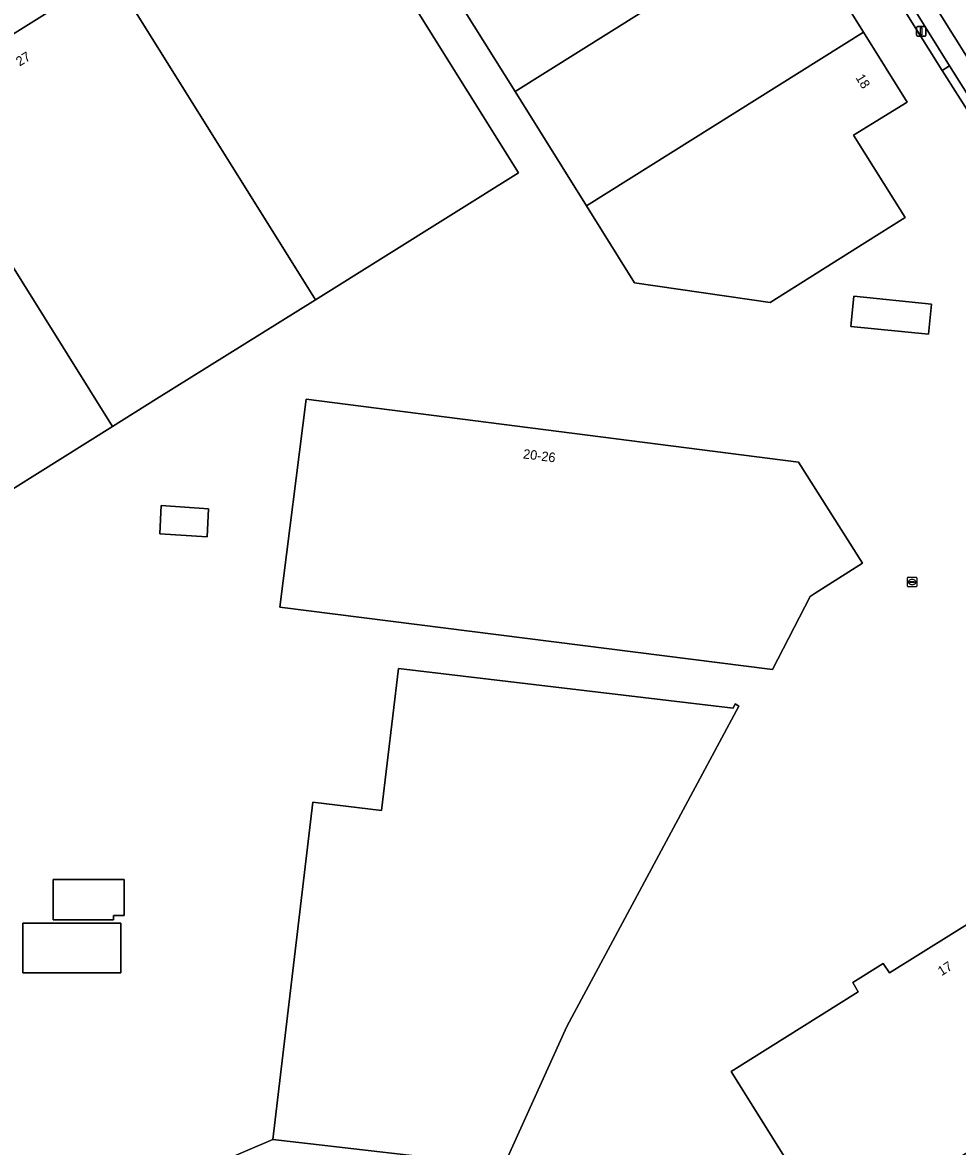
# Model space of a CAD drawing. Extents: x 158455 to 159797, y 387218 to 388672.
# Drawn here: x 158664.1 to 158762.6, y 387547.3 to 387665.7 of the extents above; entities that cross this region are included whole.
import ezdxf

# ---------------------------------------------------------------- set-up
doc = ezdxf.new("R2010")
doc.units = 0
for name, color, linetype in [('IMGEO_Erf', 7, 'Continuous'), ('IMGEO_Lichtmast', 7, 'Continuous'), ('IMGEO_Pand', 7, 'Continuous'), ('IMGEO_Pand_nummerreeks', 7, 'Continuous'), ('IMGEO_Parkeervlak_open', 7, 'Continuous'), ('IMGEO_Rijbaan_lokaal_gesloten', 7, 'Continuous'), ('IMGEO_Rioolput', 7, 'Continuous'), ('IMGEO_Voetpad_open', 7, 'Continuous')]:
    doc.layers.add(name, color=color, linetype=linetype)

msp = doc.modelspace()

# ---------------------------------------------------------------- linework, layer by layer
at = {"layer": 'IMGEO_Erf'}
for points in [[(158764.23, 387655.43), (158760.94, 387660.62), (158752.45, 387674.21), (158745.99, 387684.51), (158737.21, 387698.53), (158731.14, 387708.21), (158722.15, 387722.57), (158718.82, 387727.88), (158715.7, 387732.9), (158708.12, 387728.1), (158702.94, 387736.31), (158698.73, 387733.73), (158693.35, 387730.37), (158678.25, 387721.01), (158676.73, 387723.44), (158675.31, 387722.6), (158672.97, 387720.36), (158671.58, 387719.31)], [(158748.05, 387672.04), (158752.66, 387664.67), (158757.27, 387657.3), (158751.62, 387653.81), (158757.04, 387645.14), (158752.81, 387642.48), (158742.83, 387636.21), (158728.56, 387638.28), (158723.49, 387646.39), (158715.97, 387658.41), (158708.46, 387670.4)], [(158676.82, 387542.26), (158690.46, 387548.09), (158694.68, 387583.58), (158701.91, 387582.72), (158703.69, 387597.67), (158738.94, 387593.48), (158739.16, 387593.96), (158739.52, 387593.71), (158721.42, 387559.96), (158715.06, 387545.94)]]:
    msp.add_lwpolyline(points, dxfattribs=at)
for points in [[(158694.95, 387636.49), (158678.22, 387626.04), (158673.58, 387623.13), (158652.2, 387609.78), (158636.11, 387635.53), (158630.68, 387644.21), (158652.07, 387657.57), (158673.44, 387670.93), (158694.83, 387684.29), (158716.33, 387649.84)], [(158759.49, 387632.85), (158751.33, 387633.68), (158751.65, 387636.87), (158759.82, 387636.03)], [(158691.19, 387604.13), (158693.98, 387626.01), (158745.83, 387619.39), (158752.54, 387608.75), (158747.58, 387605.58), (158747.05, 387605.24), (158743.07, 387597.55)], [(158678.55, 387611.86), (158678.7, 387614.82), (158683.69, 387614.47), (158683.54, 387611.52)], [(158749.52, 387537.93), (158738.74, 387555.23), (158752.11, 387563.62), (158751.52, 387564.59), (158754.72, 387566.61), (158755.39, 387565.62), (158781.52, 387581.92), (158792.35, 387564.63)], [(158674.8, 387571.66), (158673.68, 387571.66), (158673.68, 387571.21), (158667.32, 387571.21), (158667.32, 387575.46), (158674.03, 387575.46), (158674.8, 387575.46)], [(158664.14, 387565.61), (158664.14, 387570.84), (158674.44, 387570.84), (158674.44, 387565.61)]]:
    msp.add_lwpolyline(points, close=True, dxfattribs=at)
at = {"layer": 'IMGEO_Lichtmast'}
for p, q in [((158758.25, 387664.34), (158758.25, 387665.14)), ((158758.25, 387665.14), (158758.25, 387664.34)), ((158758.35, 387665.24), (158759.14, 387665.24)), ((158759.14, 387665.24), (158758.35, 387665.24)), ((158759.14, 387664.24), (158758.35, 387664.24)), ((158758.35, 387664.24), (158759.14, 387664.24)), ((158759.24, 387665.14), (158759.24, 387664.34)), ((158759.24, 387664.34), (158759.24, 387665.14))]:
    msp.add_line(p, q, dxfattribs=at)
msp.add_lwpolyline([(158758.67, 387665.12), (158758.82, 387665.12), (158758.82, 387664.37), (158758.67, 387664.37), (158758.67, 387665.12)], dxfattribs=at)
for centre, start, end in [((158758.35, 387665.14), 90, 180), ((158758.35, 387665.14), 90, 180), ((158758.35, 387664.34), 180, 270), ((158758.35, 387664.34), 180, 270), ((158759.14, 387665.14), 0, 90), ((158759.14, 387665.14), 360, 90), ((158759.14, 387664.34), 270, 0), ((158759.14, 387664.34), 270, 0)]:
    msp.add_arc(centre, 0.1, start, end, dxfattribs=at)
at = {"layer": 'IMGEO_Pand'}
for points in [[(158708.46, 387670.4), (158715.97, 387658.41), (158739.47, 387673.14), (158736.58, 387677.78), (158742.25, 387681.31), (158737.65, 387688.69)], [(158673.44, 387670.93), (158694.95, 387636.49), (158716.33, 387649.84), (158694.83, 387684.29)], [(158723.49, 387646.39), (158752.66, 387664.67), (158748.05, 387672.04), (158742.37, 387668.51), (158739.47, 387673.14), (158715.97, 387658.41)], [(158678.22, 387626.04), (158694.95, 387636.49), (158673.44, 387670.93), (158652.07, 387657.57), (158673.58, 387623.13)], [(158723.49, 387646.39), (158728.56, 387638.28), (158742.83, 387636.21), (158752.81, 387642.48), (158757.04, 387645.14), (158751.62, 387653.81), (158757.27, 387657.3), (158752.66, 387664.67)], [(158652.07, 387657.57), (158630.68, 387644.21), (158636.11, 387635.53), (158652.2, 387609.78), (158673.58, 387623.13)], [(158751.33, 387633.68), (158759.49, 387632.85), (158759.82, 387636.03), (158751.65, 387636.87)], [(158752.54, 387608.75), (158745.83, 387619.39), (158693.98, 387626.01), (158691.19, 387604.13), (158743.07, 387597.55), (158747.05, 387605.24), (158747.58, 387605.58)], [(158683.54, 387611.52), (158683.69, 387614.47), (158678.7, 387614.82), (158678.55, 387611.86)], [(158690.46, 387548.09), (158714.23, 387545.33), (158714.78, 387545.3), (158715.06, 387545.94), (158721.42, 387559.96), (158739.52, 387593.71), (158739.16, 387593.96), (158738.94, 387593.48), (158703.69, 387597.67), (158701.91, 387582.72), (158694.68, 387583.58)], [(158749.52, 387537.93), (158792.35, 387564.63), (158781.52, 387581.92), (158755.39, 387565.62), (158754.72, 387566.61), (158751.52, 387564.59), (158752.11, 387563.62), (158738.74, 387555.23)], [(158674.03, 387575.46), (158667.32, 387575.46), (158667.32, 387571.21), (158673.68, 387571.21), (158673.68, 387571.66), (158674.8, 387571.66), (158674.8, 387575.46)], [(158664.14, 387565.61), (158674.44, 387565.61), (158674.44, 387570.84), (158664.14, 387570.84)], [(158690.46, 387548.09), (158676.82, 387542.26), (158679.7, 387537.59), (158689.58, 387541.64), (158702.38, 387539.41), (158704.01, 387535.31), (158716.3, 387541.6), (158714.23, 387545.33)]]:
    msp.add_lwpolyline(points, close=True, dxfattribs=at)
at = {"layer": 'IMGEO_Parkeervlak_open'}
msp.add_lwpolyline([(158717.45, 387734.72), (158717.06, 387732.93), (158717.11, 387732.49), (158719.65, 387728.42), (158722.99, 387723.1), (158732.01, 387708.73), (158738.06, 387699.04), (158746.82, 387685.02), (158753.27, 387674.73), (158761.73, 387661.12), (158765, 387655.89), (158768.84, 387649.81), (158771.86, 387645.04), (158771, 387644.55), (158771.48, 387643.74), (158772.29, 387644.26), (158775.48, 387639.14), (158778.76, 387633.9), (158784.13, 387625.39), (158787.69, 387619.67), (158788.59, 387618.31), (158790.26, 387619.35), (158782.56, 387631.67), (158717.38, 387735.85)], dxfattribs=at)
at = {"layer": 'IMGEO_Rijbaan_lokaal_gesloten'}
msp.add_lwpolyline([(158725.06, 387738.73), (158717.38, 387735.85), (158782.56, 387631.67), (158789.3, 387636.07)], close=True, dxfattribs=at)
at = {"layer": 'IMGEO_Rioolput'}
for p, q in [((158757.28, 387606.34), (158757.28, 387607.2)), ((158757.35, 387607.27), (158758.21, 387607.27)), ((158758.21, 387606.27), (158757.35, 387606.27)), ((158757.54, 387606.76), (158757.54, 387606.78)), ((158757.58, 387606.81), (158757.98, 387606.81)), ((158757.98, 387606.73), (158757.58, 387606.73)), ((158757.79, 387606.49), (158757.76, 387606.49)), ((158757.77, 387607.05), (158757.79, 387607.05)), ((158758.02, 387606.78), (158758.02, 387606.76)), ((158758.28, 387607.2), (158758.28, 387606.34))]:
    msp.add_line(p, q, dxfattribs=at)
for points in [[(158757.28, 387606.34), (158757.28, 387607.2)], [(158757.35, 387607.27), (158758.21, 387607.27)], [(158758.21, 387606.27), (158757.35, 387606.27)], [(158758.28, 387607.2), (158758.28, 387606.34)]]:
    msp.add_lwpolyline(points, dxfattribs=at)
for centre, radius, start, end in [((158757.36, 387607.19), 0.0765, 91.552, 178.448), ((158757.36, 387607.19), 0.0765, 91.552, 178.448), ((158757.36, 387606.35), 0.0765, 181.552, 268.448), ((158757.36, 387606.35), 0.0765, 181.552, 268.448), ((158757.58, 387606.77), 0.0403, 85.8775, 175.7526), ((158757.57, 387606.76), 0.0366, 178.938, 274.7102), ((158757.98, 387606.77), 0.0386, 1.7309, 96.639), ((158757.98, 387606.77), 0.043, 264.8664, 352.4533), ((158758.2, 387607.19), 0.0765, 1.552, 88.448), ((158758.2, 387607.19), 0.0765, 1.552, 88.448), ((158758.2, 387606.35), 0.0765, 271.552, 358.448), ((158758.2, 387606.35), 0.0765, 271.552, 358.448)]:
    msp.add_arc(centre, radius, start, end, dxfattribs=at)
for centre, major_axis, ratio, start_param, end_param in [((158757.77, 387606.77), (-0.387, 0.002), 0.722429, 4.712389, 7.853982), ((158757.79, 387606.77), (-0.39, 0.002), 0.717154, 1.570796, 4.712389)]:
    msp.add_ellipse(centre, major_axis=major_axis, ratio=ratio, start_param=start_param, end_param=end_param, dxfattribs=at)
at = {"layer": 'IMGEO_Voetpad_open'}
for points in [[(158760.94, 387660.62), (158761.73, 387661.12), (158753.27, 387674.73), (158752.45, 387674.21)], [(158764.23, 387655.43), (158765, 387655.89), (158761.73, 387661.12), (158760.94, 387660.62)]]:
    msp.add_lwpolyline(points, close=True, dxfattribs=at)

# ---------------------------------------------------------------- texts
at = {"layer": 'IMGEO_Pand_nummerreeks'}
for s, rotation, p in [('27', 32.0012, (158663.8, 387661.03)), ('18', 302.0194, (158751.79, 387659.87)), ('20-26', 352.7248, (158716.77, 387619.79)), ('17', 31.9508, (158760.87, 387565.26))]:
    msp.add_text(s, height=1, rotation=rotation, dxfattribs=at).set_placement(p)

doc.saveas('drawing.dxf')
